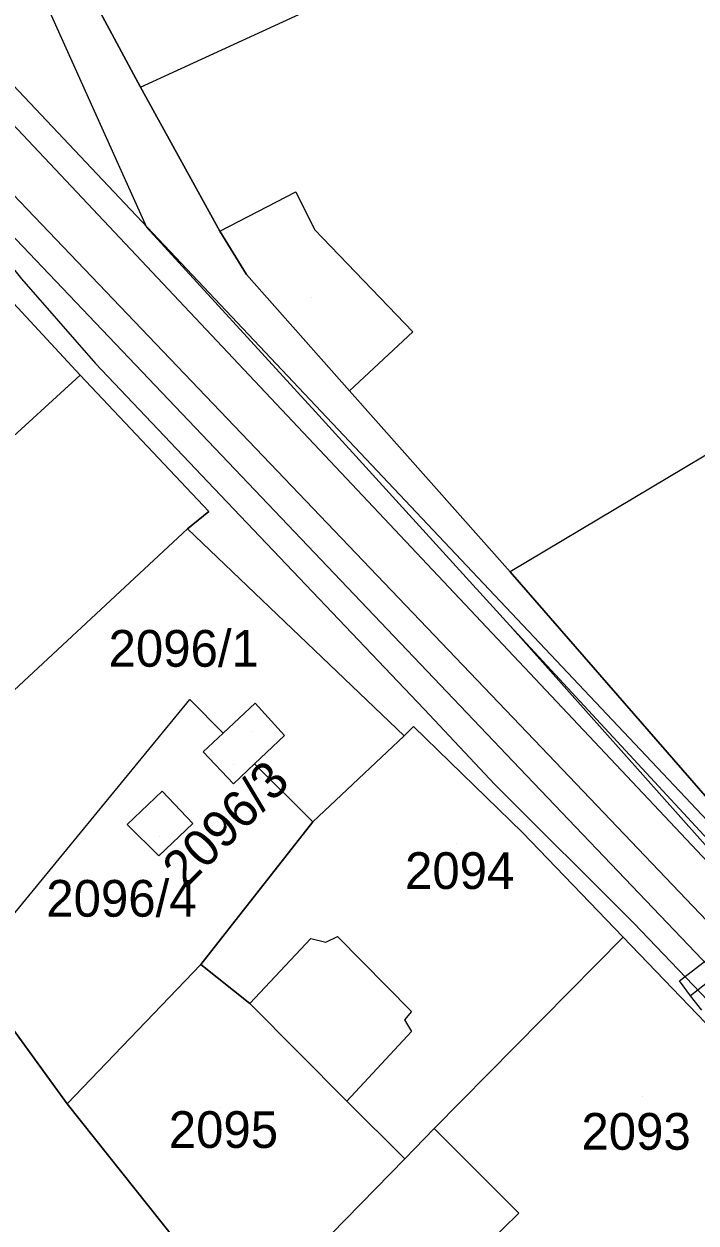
# Model space of a CAD drawing. Extents: x -263423 to -261326, y -1240067 to -1237864.
# Drawn here: x -262752.3 to -262715.7, y -1238865.7 to -1238800.4 of the extents above; entities that cross this region are included whole.
import ezdxf

# ---------------------------------------------------------------- set-up
doc = ezdxf.new("R2010")
doc.units = 0
for name, color, linetype in [('body_kn', 7, 'Continuous'), ('kladpar_druhypozemkov', 7, 'Continuous'), ('kladpar_hranice', 7, 'Continuous'), ('kladpar_parcelnecisla', 7, 'Continuous'), ('kladpar_plochy', 7, 'Continuous'), ('kladpar_sipky', 7, 'Continuous'), ('tarchy_linie', 7, 'Continuous'), ('zappar_hrandruhpozemk', 7, 'Continuous')]:
    doc.layers.add(name, color=color, linetype=linetype)

msp = doc.modelspace()

# ---------------------------------------------------------------- linework, layer by layer
at = {"layer": 'body_kn'}
for p, q in [((-262745.93, -1238803.88), (-262745.93, -1238803.88)), ((-262745.93, -1238803.88), (-262745.93, -1238803.88)), ((-262737.47, -1238809.59), (-262737.47, -1238809.59)), ((-262745.6, -1238811.51), (-262745.6, -1238811.51)), ((-262741.61, -1238811.73), (-262741.61, -1238811.73)), ((-262741.61, -1238811.73), (-262741.61, -1238811.73)), ((-262736.47, -1238811.64), (-262736.47, -1238811.64)), ((-262740.17, -1238814.09), (-262740.17, -1238814.09)), ((-262731.12, -1238817.2), (-262731.12, -1238817.2)), ((-262748.38, -1238818.93), (-262748.38, -1238818.93)), ((-262749.21, -1238819.56), (-262749.21, -1238819.56)), ((-262734.56, -1238820.42), (-262734.56, -1238820.42)), ((-262736.41, -1238821.56), (-262736.41, -1238821.56)), ((-262741.58, -1238826.1), (-262741.58, -1238826.1)), ((-262742.22, -1238826.99), (-262742.22, -1238826.99)), ((-262743.37, -1238827.93), (-262743.37, -1238827.93)), ((-262725.81, -1238830.28), (-262725.81, -1238830.28)), ((-262725.83, -1238833.2), (-262725.83, -1238833.2)), ((-262743.24, -1238837.22), (-262743.24, -1238837.22)), ((-262739.7, -1238837.43), (-262739.7, -1238837.43)), ((-262739.7, -1238837.43), (-262739.7, -1238837.43)), ((-262730.49, -1238837.75), (-262730.49, -1238837.75)), ((-262741.44, -1238839.05), (-262741.44, -1238839.05)), ((-262738.1, -1238839.19), (-262738.1, -1238839.19)), ((-262731.58, -1238839.21), (-262731.58, -1238839.21)), ((-262731.58, -1238839.21), (-262731.58, -1238839.21)), ((-262731.07, -1238838.7), (-262731.07, -1238838.7)), ((-262742.53, -1238840.07), (-262742.53, -1238840.07)), ((-262723.73, -1238840.23), (-262723.73, -1238840.23)), ((-262739.73, -1238840.73), (-262739.73, -1238840.73)), ((-262739.73, -1238840.73), (-262739.73, -1238840.73)), ((-262740.87, -1238841.82), (-262740.87, -1238841.82)), ((-262726.65, -1238841.85), (-262726.65, -1238841.85)), ((-262724.92, -1238841.37), (-262724.92, -1238841.37)), ((-262744.75, -1238842.22), (-262744.75, -1238842.22)), ((-262736.56, -1238843.88), (-262736.56, -1238843.88)), ((-262746.66, -1238844.03), (-262746.66, -1238844.03)), ((-262743.08, -1238843.98), (-262743.08, -1238843.98)), ((-262743.08, -1238843.98), (-262743.08, -1238843.98)), ((-262725.15, -1238844.46), (-262725.15, -1238844.46)), ((-262725.15, -1238844.46), (-262725.15, -1238844.46)), ((-262744.94, -1238845.74), (-262744.94, -1238845.74)), ((-262719.09, -1238849.4), (-262719.09, -1238849.4)), ((-262736.67, -1238850.24), (-262736.67, -1238850.24)), ((-262735.21, -1238850.12), (-262735.21, -1238850.12)), ((-262719.67, -1238850.16), (-262719.67, -1238850.16)), ((-262735.85, -1238850.43), (-262735.85, -1238850.43)), ((-262742.64, -1238851.66), (-262742.64, -1238851.66)), ((-262716.61, -1238852.55), (-262716.61, -1238852.55)), ((-262716, -1238853.35), (-262716, -1238853.35)), ((-262739.99, -1238853.78), (-262739.99, -1238853.78)), ((-262739.99, -1238853.78), (-262739.99, -1238853.78)), ((-262731.18, -1238854.22), (-262731.18, -1238854.22)), ((-262731.56, -1238854.66), (-262731.56, -1238854.66)), ((-262731.18, -1238855.3), (-262731.18, -1238855.3)), ((-262749.92, -1238859.24), (-262749.92, -1238859.24)), ((-262749.92, -1238859.24), (-262749.92, -1238859.24)), ((-262734.7, -1238859.09), (-262734.7, -1238859.09)), ((-262729.95, -1238860.59), (-262729.95, -1238860.59)), ((-262729.95, -1238860.59), (-262729.95, -1238860.59)), ((-262731.55, -1238862.23), (-262731.55, -1238862.23)), ((-262725.35, -1238865.2), (-262725.35, -1238865.2))]:
    msp.add_line(p, q, dxfattribs=at)
at = {"layer": 'kladpar_druhypozemkov'}
for p, q in [((-262736.65, -1238815.36), (-262736.65, -1238815.36)), ((-262743.21, -1238833.24), (-262743.21, -1238833.24)), ((-262739.81, -1238838.94), (-262739.81, -1238838.94)), ((-262744.9, -1238844.66), (-262744.9, -1238844.66)), ((-262728.71, -1238845.04), (-262728.71, -1238845.04)), ((-262718.61, -1238858.84), (-262718.61, -1238858.84)), ((-262741.61, -1238859.44), (-262741.61, -1238859.44))]:
    msp.add_line(p, q, dxfattribs=at)
at = {"layer": 'kladpar_hranice'}
for p, q in [((-262743.37, -1238827.93), (-262731.58, -1238839.21)), ((-262731.58, -1238839.21), (-262736.56, -1238843.88))]:
    msp.add_line(p, q, dxfattribs=at)
for points in [[(-262683.92, -1238760.48), (-262668.52, -1238789.97), (-262658.77, -1238808.82), (-262663.57, -1238811.74), (-262668.46, -1238814.7), (-262673.31, -1238817.87), (-262675.23, -1238819.13), (-262683.31, -1238824.42), (-262685.02, -1238825.54), (-262699.71, -1238835.16), (-262713.73, -1238844.16), (-262725.81, -1238830.28), (-262734.56, -1238820.42), (-262740.17, -1238814.09), (-262741.61, -1238811.73), (-262745.93, -1238803.88), (-262752.13, -1238792.32), (-262744.18, -1238788.62), (-262721.78, -1238777.97), (-262710.33, -1238772.51)], [(-262752.13, -1238792.32), (-262745.93, -1238803.88), (-262741.61, -1238811.73), (-262740.17, -1238814.09), (-262734.56, -1238820.42), (-262725.81, -1238830.28), (-262713.73, -1238844.16)], [(-262707.14, -1238863.22), (-262719.67, -1238850.16), (-262725.15, -1238844.46), (-262731.07, -1238838.7), (-262731.58, -1238839.21), (-262743.37, -1238827.93), (-262742.22, -1238826.99), (-262749.21, -1238819.56), (-262753.3, -1238815.15), (-262754.93, -1238811.83), (-262756.81, -1238808.06), (-262756.55, -1238807.94), (-262757.99, -1238804.68), (-262758.62, -1238804.93), (-262759.18, -1238803.66), (-262761.59, -1238798.13)], [(-262754.93, -1238811.83), (-262753.3, -1238815.15), (-262749.21, -1238819.56), (-262742.22, -1238826.99), (-262743.37, -1238827.93), (-262752.81, -1238836.71), (-262760.21, -1238841.49), (-262761.99, -1238842.62), (-262772.23, -1238828.44), (-262764.85, -1238825.24), (-262771.16, -1238810.57), (-262758.62, -1238804.93), (-262757.99, -1238804.68), (-262756.55, -1238807.94), (-262756.81, -1238808.06), (-262754.93, -1238811.83)], [(-262714.71, -1238914.49), (-262737.12, -1238888.07), (-262758.45, -1238862.74), (-262773.36, -1238845.15), (-262778.46, -1238839.01), (-262779.96, -1238836.84), (-262782.38, -1238828.81), (-262780.67, -1238828.5), (-262780.84, -1238825.58), (-262780.31, -1238822.66), (-262779.41, -1238819.99), (-262779, -1238819.03), (-262772.23, -1238828.44), (-262761.99, -1238842.62), (-262749.92, -1238859.24)], [(-262736.56, -1238843.88), (-262742.64, -1238851.66), (-262749.92, -1238859.24), (-262761.99, -1238842.62), (-262760.21, -1238841.49), (-262752.81, -1238836.71), (-262743.37, -1238827.93)], [(-262739.7, -1238837.43), (-262738.1, -1238839.19), (-262739.73, -1238840.73), (-262740.87, -1238841.82), (-262742.53, -1238840.07), (-262741.44, -1238839.05), (-262739.7, -1238837.43)], [(-262738.1, -1238839.19), (-262739.7, -1238837.43), (-262741.44, -1238839.05), (-262742.53, -1238840.07), (-262740.87, -1238841.82), (-262739.73, -1238840.73), (-262738.1, -1238839.19)], [(-262725.15, -1238844.46), (-262719.67, -1238850.16), (-262729.95, -1238860.59), (-262731.55, -1238862.23), (-262734.7, -1238859.09), (-262739.99, -1238853.78), (-262742.64, -1238851.66), (-262736.56, -1238843.88), (-262731.58, -1238839.21), (-262731.07, -1238838.7), (-262725.15, -1238844.46)], [(-262743.08, -1238843.98), (-262744.94, -1238845.74), (-262746.66, -1238844.03), (-262744.75, -1238842.22), (-262743.08, -1238843.98)], [(-262743.08, -1238843.98), (-262744.75, -1238842.22), (-262746.66, -1238844.03), (-262744.94, -1238845.74), (-262743.08, -1238843.98)], [(-262707.14, -1238863.22), (-262718.49, -1238872.3), (-262729.07, -1238880.18), (-262733.47, -1238882.88), (-262740.36, -1238871.26), (-262731.55, -1238862.23), (-262729.95, -1238860.59), (-262719.67, -1238850.16), (-262707.14, -1238863.22)], [(-262739.99, -1238853.78), (-262734.7, -1238859.09), (-262731.55, -1238862.23), (-262740.36, -1238871.26), (-262749.92, -1238859.24), (-262742.64, -1238851.66), (-262739.99, -1238853.78)], [(-262749.92, -1238859.24), (-262740.36, -1238871.26), (-262733.47, -1238882.88), (-262726.11, -1238891.9), (-262722.96, -1238895.8), (-262715.23, -1238906.35)]]:
    msp.add_lwpolyline(points, dxfattribs=at)
at = {"layer": 'kladpar_plochy'}
for p, q in [((-262752.81, -1238836.71), (-262743.37, -1238827.93)), ((-262743.37, -1238827.93), (-262731.58, -1238839.21)), ((-262739.7, -1238837.43), (-262741.44, -1238839.05)), ((-262738.1, -1238839.19), (-262739.7, -1238837.43)), ((-262741.44, -1238839.05), (-262742.53, -1238840.07)), ((-262739.73, -1238840.73), (-262738.1, -1238839.19)), ((-262731.58, -1238839.21), (-262736.56, -1238843.88)), ((-262742.53, -1238840.07), (-262740.87, -1238841.82)), ((-262740.87, -1238841.82), (-262739.73, -1238840.73)), ((-262744.75, -1238842.22), (-262746.66, -1238844.03)), ((-262743.08, -1238843.98), (-262744.75, -1238842.22)), ((-262749.92, -1238859.24), (-262761.99, -1238842.62)), ((-262736.56, -1238843.88), (-262742.64, -1238851.66)), ((-262746.66, -1238844.03), (-262744.94, -1238845.74)), ((-262744.94, -1238845.74), (-262743.08, -1238843.98)), ((-262742.64, -1238851.66), (-262749.92, -1238859.24))]:
    msp.add_line(p, q, dxfattribs=at)
for points in [[(-262710.33, -1238772.51), (-262707.91, -1238771.38), (-262700.97, -1238768.38), (-262694.55, -1238765.43), (-262691.56, -1238764.05), (-262683.92, -1238760.48), (-262668.52, -1238789.97), (-262658.77, -1238808.82), (-262663.57, -1238811.74), (-262668.46, -1238814.7), (-262673.31, -1238817.87), (-262675.23, -1238819.13), (-262683.31, -1238824.42), (-262685.02, -1238825.54), (-262699.71, -1238835.16), (-262713.73, -1238844.16), (-262725.81, -1238830.28), (-262734.56, -1238820.42), (-262740.17, -1238814.09), (-262741.61, -1238811.73), (-262745.93, -1238803.88), (-262752.13, -1238792.32), (-262744.18, -1238788.62), (-262721.78, -1238777.97)], [(-262754.93, -1238811.83), (-262753.3, -1238815.15), (-262749.21, -1238819.56), (-262742.22, -1238826.99), (-262743.37, -1238827.93), (-262752.81, -1238836.71), (-262760.21, -1238841.49), (-262761.99, -1238842.62), (-262772.23, -1238828.44), (-262764.85, -1238825.24), (-262771.16, -1238810.57), (-262758.62, -1238804.93), (-262757.99, -1238804.68), (-262756.55, -1238807.94), (-262756.81, -1238808.06)], [(-262739.7, -1238837.43), (-262738.1, -1238839.19), (-262739.73, -1238840.73), (-262740.87, -1238841.82), (-262742.53, -1238840.07), (-262741.44, -1238839.05)], [(-262725.15, -1238844.46), (-262719.67, -1238850.16), (-262729.95, -1238860.59), (-262731.55, -1238862.23), (-262734.7, -1238859.09), (-262739.99, -1238853.78), (-262742.64, -1238851.66), (-262736.56, -1238843.88), (-262731.58, -1238839.21), (-262731.07, -1238838.7)], [(-262743.08, -1238843.98), (-262744.94, -1238845.74), (-262746.66, -1238844.03), (-262744.75, -1238842.22)], [(-262707.14, -1238863.22), (-262718.49, -1238872.3), (-262729.07, -1238880.18), (-262733.47, -1238882.88), (-262740.36, -1238871.26), (-262731.55, -1238862.23), (-262729.95, -1238860.59), (-262719.67, -1238850.16)], [(-262739.99, -1238853.78), (-262734.7, -1238859.09), (-262731.55, -1238862.23), (-262740.36, -1238871.26), (-262749.92, -1238859.24), (-262742.64, -1238851.66)]]:
    msp.add_lwpolyline(points, close=True, dxfattribs=at)
for points in [[(-262752.13, -1238792.32), (-262745.93, -1238803.88), (-262741.61, -1238811.73), (-262740.17, -1238814.09), (-262734.56, -1238820.42), (-262725.81, -1238830.28), (-262713.73, -1238844.16)], [(-262707.14, -1238863.22), (-262719.67, -1238850.16), (-262725.15, -1238844.46), (-262731.07, -1238838.7), (-262731.58, -1238839.21), (-262743.37, -1238827.93), (-262742.22, -1238826.99), (-262749.21, -1238819.56), (-262753.3, -1238815.15), (-262754.93, -1238811.83), (-262756.81, -1238808.06), (-262756.55, -1238807.94), (-262757.99, -1238804.68), (-262758.62, -1238804.93), (-262759.18, -1238803.66), (-262761.59, -1238798.13)], [(-262714.71, -1238914.49), (-262737.12, -1238888.07), (-262758.45, -1238862.74), (-262773.36, -1238845.15), (-262778.46, -1238839.01), (-262779.96, -1238836.84), (-262782.38, -1238828.81), (-262780.67, -1238828.5), (-262780.84, -1238825.58), (-262780.31, -1238822.66), (-262779.41, -1238819.99), (-262779, -1238819.03), (-262772.23, -1238828.44), (-262761.99, -1238842.62), (-262749.92, -1238859.24), (-262740.36, -1238871.26), (-262733.47, -1238882.88), (-262726.11, -1238891.9), (-262722.96, -1238895.8), (-262715.23, -1238906.35)]]:
    msp.add_lwpolyline(points, dxfattribs=at)
at = {"layer": 'kladpar_sipky'}
for p, q in [((-262740.89, -1238840.77), (-262740.89, -1238840.77)), ((-262745.46, -1238844.92), (-262745.46, -1238844.92))]:
    msp.add_line(p, q, dxfattribs=at)
at = {"layer": 'tarchy_linie'}
for points in [[(-262710.39, -1238856.61), (-262724.92, -1238841.37), (-262756.69, -1238808), (-262756.55, -1238807.94), (-262757.99, -1238804.68), (-262758.4, -1238804.84), (-262760.76, -1238799.97), (-262771.35, -1238789.4), (-262771.33, -1238789.33), (-262771.2, -1238787.36), (-262771.06, -1238785.31), (-262764.83, -1238791.52), (-262771.18, -1238778.38), (-262771.39, -1238777), (-262771.5, -1238776.29), (-262771.86, -1238774.57), (-262772.11, -1238773.36), (-262772.26, -1238772.88), (-262772.03, -1238772.8), (-262771.28, -1238772.54), (-262770.49, -1238772.19)], [(-262770.49, -1238772.19), (-262757.76, -1238798.58), (-262708.37, -1238850.94)], [(-262772.03, -1238772.8), (-262755.59, -1238806.88), (-262723.73, -1238840.23), (-262691.13, -1238874.43), (-262655.04, -1238918.37), (-262645, -1238927), (-262617.88, -1238949.54), (-262580.53, -1238981.01), (-262543.12, -1239012.67), (-262515.94, -1239037.69)], [(-262771.2, -1238787.36), (-262757.05, -1238801.48), (-262709.5, -1238852), (-262708.75, -1238858), (-262703.43, -1238863.18), (-262664.5, -1238908), (-262656.5, -1238912.5), (-262648.48, -1238920.56), (-262644.5, -1238925), (-262616.29, -1238948.2), (-262540.89, -1239012.39), (-262511.94, -1239035.93)], [(-262715.38, -1238854.14), (-262716, -1238853.35), (-262716.61, -1238852.55), (-262714.22, -1238850.71)], [(-262685.45, -1238883.99), (-262697.01, -1238870.35), (-262714.33, -1238852.06), (-262716, -1238853.35)]]:
    msp.add_lwpolyline(points, dxfattribs=at)
at = {"layer": 'zappar_hrandruhpozemk'}
for p, q in [((-262745.93, -1238803.88), (-262729.71, -1238796.42)), ((-262736.47, -1238811.64), (-262731.12, -1238817.2)), ((-262731.12, -1238817.2), (-262734.56, -1238820.42)), ((-262756.61, -1238826.32), (-262749.21, -1238819.56)), ((-262753.67, -1238849.93), (-262743.24, -1238837.22)), ((-262743.24, -1238837.22), (-262741.44, -1238839.05)), ((-262739.73, -1238840.73), (-262736.56, -1238843.88)), ((-262719.09, -1238849.4), (-262706.62, -1238862.46)), ((-262735.21, -1238850.12), (-262731.18, -1238854.22))]:
    msp.add_line(p, q, dxfattribs=at)
for points in [[(-262764.73, -1238769.66), (-262761.54, -1238776.3), (-262753.98, -1238792.88), (-262745.6, -1238811.51), (-262736.41, -1238821.56), (-262725.83, -1238833.2)], [(-262757.54, -1238804.18), (-262753.92, -1238812.47), (-262752.41, -1238814.32), (-262748.38, -1238818.93), (-262741.58, -1238826.1), (-262730.49, -1238837.75), (-262726.65, -1238841.85), (-262719.09, -1238849.4)], [(-262708.41, -1238807.88), (-262714.86, -1238814.2), (-262712.73, -1238817.97), (-262714.38, -1238819.04), (-262712.44, -1238822.29), (-262725.81, -1238830.28)], [(-262741.61, -1238811.73), (-262737.47, -1238809.59), (-262736.47, -1238811.64)], [(-262698.06, -1238863.03), (-262708.08, -1238852.4), (-262725.83, -1238833.2), (-262711.36, -1238849.46), (-262698.2, -1238863.85)], [(-262739.99, -1238853.78), (-262736.67, -1238850.24), (-262735.85, -1238850.43), (-262735.21, -1238850.12)], [(-262731.18, -1238854.22), (-262731.56, -1238854.66), (-262731.18, -1238855.3), (-262734.7, -1238859.09)], [(-262729.95, -1238860.59), (-262725.35, -1238865.2), (-262727.08, -1238866.9)]]:
    msp.add_lwpolyline(points, dxfattribs=at)

# ---------------------------------------------------------------- texts
at = {"layer": 'kladpar_parcelnecisla'}
for s, p in [('2096/1', (-262747.669, -1238835.44)), ('2094', (-262731.538, -1238847.54)), ('2096/4', (-262751.058, -1238849.05)), ('2095', (-262744.393, -1238861.64)), ('2093', (-262721.94, -1238861.74))]:
    msp.add_text(s, height=2, dxfattribs=at).set_placement(p)
msp.add_text('2096/3', height=2, rotation=45, dxfattribs=at).set_placement((-262743.498, -1238847.582))

doc.saveas('drawing.dxf')
